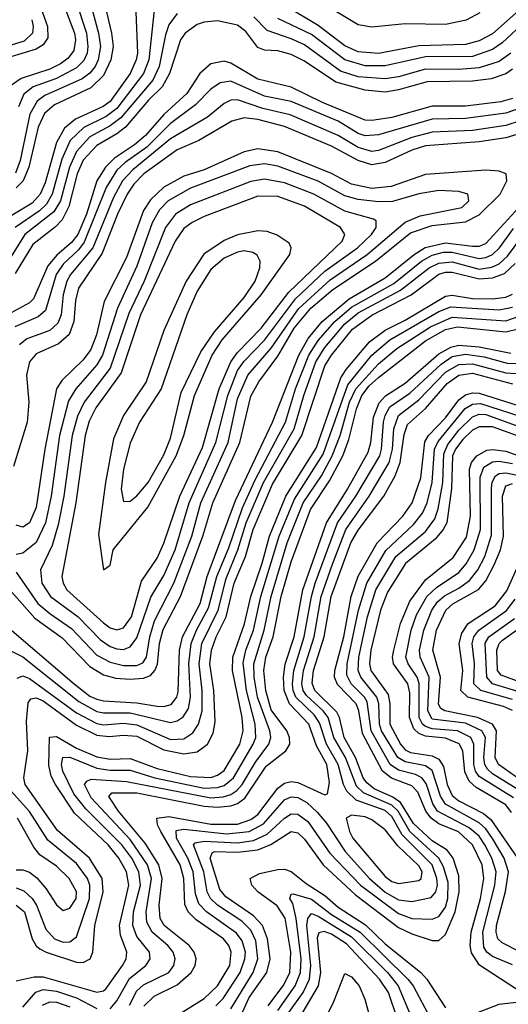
# Model space of a CAD drawing. Header units: inches. Extents: x 501365 to 657855, y 482276 to 547543.
# Tile 427 of 656: x 566761 to 568217, y 526035 to 528970. Entities that reach past the tile are written whole.
import ezdxf

# ---------------------------------------------------------------- set-up
doc = ezdxf.new("R2010")
doc.units = ezdxf.units.IN
doc.header["$MEASUREMENT"] = 0
doc.layers.add('A5562', color=7, linetype='Continuous')

msp = doc.modelspace()

# ---------------------------------------------------------------- linework, layer by layer
at = {"layer": 'A5562', "color": 5}
for points, elevation in [([(566808.3, 529048.3), (566843.9, 528950), (566844, 528916), (566830, 528895), (566810, 528882), (566690, 528846)], 3180), ([(566968.8, 529030), (566995.6, 528930), (567001.7, 528890), (566994.8, 528850), (566985.4, 528830), (566969.9, 528810.1), (566946.7, 528793.3), (566835.8, 528744.2), (566812.6, 528727.4), (566791.2, 528688.8), (566762.1, 528550), (566747.6, 528512.4)], 3260), ([(566927.3, 529030), (566959.2, 528930), (566964.1, 528890), (566961.2, 528870), (566951.7, 528848.3), (566930, 528826.3), (566870, 528794.7), (566800.7, 528770), (566772.5, 528747.5), (566756.6, 528710)], 3240), ([(566893, 529010), (566923.7, 528930), (566927.2, 528910), (566921.5, 528878.5), (566905, 528855), (566881.8, 528838.2), (566850, 528822.8), (566764.9, 528795.1), (566729.4, 528770)], 3220), ([(567161.3, 528998.7), (567145.2, 528850), (567129.2, 528810), (567050, 528705.5), (567018.3, 528681.7), (566951.4, 528648.6), (566910.9, 528610), (566886.2, 528553.8), (566857.2, 528450), (566840.1, 528419.9), (566819.8, 528400.2), (566746.6, 528350)], 3340), ([(567015, 529010), (567034.6, 528930), (567039.2, 528890), (567032.6, 528850), (567010, 528803.2), (566973, 528767), (566863.9, 528716.1), (566834.4, 528690), (566816, 528650), (566787.5, 528530), (566771, 528490), (566750, 528469.2)], 3280), ([(568250, 528998.3), (568170, 528927.5), (568130, 528906.6), (568090, 528895.6), (567950, 528892.5), (567830, 528869.4), (567770, 528874.2), (567730, 528892.3), (567650, 528952.3), (567554.2, 529010)], 3320), ([(568132.7, 528990), (568091.1, 528968.9), (568030, 528955.7), (567910, 528957.2), (567810, 528947.4), (567770, 528955), (567670, 529014.3)], 3280), ([(566797, 528970), (566801.1, 528950), (566798.5, 528930), (566773.8, 528906.2), (566630, 528862.5)], 3160), ([(567230, 528988.5), (567205.5, 528954.5), (567195.3, 528924.7), (567176.7, 528830), (567157.3, 528790), (567062.2, 528677.8), (567030, 528653.5), (566970, 528620.4), (566930, 528576.6), (566908.5, 528530), (566881.8, 528430), (566862.7, 528397.3), (566775.6, 528330), (566720.1, 528239.9)], 3360), ([(567107, 528993), (567111.5, 528870), (567107.7, 528850), (567089.8, 528810), (567030, 528726.5), (567009.3, 528710.7), (566926.9, 528673.1), (566893.7, 528646.3), (566870, 528604), (566836.2, 528483.8), (566822, 528450), (566797.3, 528422.7), (566735.1, 528384.9)], 3320), ([(568224.7, 528870), (568190, 528845.6), (568130, 528826), (568070, 528821.1), (567970, 528822.2), (567890, 528799.4), (567850, 528793.5), (567770, 528800.1), (567716.7, 528816.7), (567610, 528894.7), (567570, 528913.4), (567498.1, 528938.1), (567458.5, 528978.6)], 3360), ([(568271.4, 528968.6), (568199.2, 528900.8), (568170, 528881.5), (568110, 528860.3), (567970, 528859), (567850, 528832.5), (567790, 528832.4), (567730, 528850.8), (567630, 528925.6), (567530, 528974)], 3340), ([(568230, 528822.4), (568210, 528808.8), (568166.1, 528793.9), (568110, 528787), (567975.2, 528784.8), (567890, 528760.4), (567850, 528753.9), (567790, 528759.6), (567703.3, 528783.4), (567610, 528846.3), (567570, 528866.5), (567530, 528876.7), (567490, 528879.4), (567470, 528886.7), (567434.8, 528934.8), (567410, 528953.9), (567350, 528966.4), (567310, 528962.8), (567290, 528955.9), (567254.2, 528930), (567239.5, 528910), (567207.6, 528810), (567185.2, 528770), (567144.8, 528730), (567076.2, 528650), (567050, 528629.4), (566990, 528594.8), (566950, 528551), (566931.6, 528510), (566907.3, 528412.7), (566886.7, 528373.3), (566867.4, 528352.6), (566799.8, 528300.1), (566746.6, 528213.4)], 3380), ([(568230, 528734.8), (568194.9, 528725.1), (568090, 528712.6), (567990, 528712.2), (567870, 528678), (567810, 528669.5), (567790, 528670.9), (567663.3, 528723.3), (567570, 528768.6), (567470, 528793.1), (567390, 528840.4), (567370, 528846.4), (567330, 528838.2), (567297.2, 528810), (567258.3, 528750), (567190, 528687.2), (567135.1, 528624.9), (567102.7, 528597.3), (567042.8, 528557.2), (567016.1, 528530), (566990.8, 528489.2), (566959.2, 528390), (566933.4, 528330), (566914.7, 528305.3), (566871.7, 528268.3), (566844, 528236), (566801.7, 528138.3), (566790, 528125.9), (566701.5, 528078.5)], 3420), ([(568250, 528705.3), (568210, 528691.5), (568090, 528675.2), (567990, 528673.8), (567830, 528626.7), (567790, 528623.7), (567770, 528630.9), (567710, 528667.1), (567570, 528725.9), (567490, 528741.6), (567390, 528787), (567357.8, 528782.2), (567330, 528762.7), (567284.2, 528715.8), (567210, 528660.3), (567139.4, 528590), (567075.3, 528544.7), (567050, 528521.5), (567018.2, 528470), (566953.1, 528306.9), (566935.7, 528284.3), (566890, 528240.7), (566869.3, 528210), (566837.2, 528102.8), (566815.8, 528084.2), (566745.7, 528054.3)], 3440), ([(568252, 528668), (568210, 528654.4), (568110, 528640.1), (567990, 528634.7), (567930, 528618.6), (567830, 528580), (567810, 528576.9), (567770, 528589.2), (567710, 528625.2), (567566.6, 528686.6), (567484.9, 528704.9), (567410, 528730.7), (567390, 528729.9), (567370, 528720.3), (567320.2, 528679.8), (567210, 528614.4), (567097.4, 528522.6), (567066.9, 528490), (567039.7, 528440.3), (566978.1, 528290), (566911.7, 528210), (566901.4, 528190), (566890.6, 528150), (566884.2, 528090), (566874.6, 528065.4), (566850, 528043.6), (566781.7, 528018.3), (566759.8, 528000.2)], 3460), ([(568265.1, 528634.9), (568210, 528618.2), (568130, 528605.5), (567970, 528593.5), (567930, 528580.7), (567850, 528543.8), (567810, 528536.9), (567770, 528549.8), (567690, 528592.9), (567550, 528652), (567470, 528672), (567430, 528677.4), (567392.9, 528667.1), (567294.5, 528610), (567230, 528582), (567130.3, 528510), (567100.8, 528479.2), (567080.7, 528450), (567051.9, 528390), (567006.3, 528273.7), (566936, 528170), (566927.2, 528132.8), (566922, 528070), (566908.2, 528031.8), (566876.2, 528003.8), (566810, 527974.2), (566789.5, 527950.5), (566781, 527910), (566788.2, 527830), (566783.1, 527770), (566742.5, 527637.5)], 3480), ([(566730, 527270.9), (566806.1, 527186.1), (566887.1, 527127.1), (566970, 527041.6), (567010, 527017.1), (567047, 527007), (567090, 527004), (567130, 527006.9), (567150, 527014.6), (567163.5, 527030), (567171.2, 527048.8), (567177.5, 527110), (567187.9, 527152.1), (567240.1, 527250), (567306.5, 527430), (567336.3, 527530), (567416.9, 527710), (567450, 527847.9), (567473.5, 527890), (567530, 527966.7), (567579, 528050), (567628.9, 528110), (567694.4, 528165.6), (567821.2, 528250), (567925.5, 528334.5), (567990, 528356.6), (568090, 528366.9), (568130, 528388.3), (568193, 528450), (568212.8, 528490), (568210.3, 528510.3), (568190, 528518.7), (568150, 528521.4), (567970, 528508), (567867.7, 528472.3), (567810, 528466.9), (567750, 528479.7), (567690, 528511.5), (567530, 528575.8), (567470, 528585.4), (567430, 528576.4), (567310, 528522.6), (567250, 528503.3), (567190, 528471.1), (567150, 528433.2), (567130, 528401.2), (567079.1, 528260.9), (567012.7, 528130), (566989.6, 528030.4), (566972.8, 527987.2), (566950, 527956.1), (566885.7, 527894.3), (566870.4, 527869.6), (566835.6, 527690), (566810, 527515.3), (566790, 527469.9), (566770, 527457.1), (566750, 527463)], 3520), ([(566750, 527322.7), (566814.6, 527230), (566850, 527199.5), (566915.4, 527155.4), (566990, 527075.7), (567030, 527054.5), (567070, 527044.4), (567110, 527044.9), (567127.4, 527052.6), (567138.6, 527070), (567148.6, 527130), (567162.5, 527177.5), (567220.1, 527290), (567274.1, 527430), (567300.9, 527530), (567381.7, 527710), (567410, 527839.8), (567440.7, 527910), (567510, 527990.3), (567591.5, 528108.5), (567685.6, 528194.4), (567796.7, 528270), (567910, 528366), (567954.7, 528385.3), (568078.9, 528410), (568099.9, 528430), (568096.8, 528450), (568070, 528458.2), (568010, 528460.8), (567950, 528451.1), (567871.9, 528428.1), (567830, 528427.2), (567770, 528434), (567730, 528444.6), (567650, 528488.7), (567530, 528533.6), (567490, 528540.5), (567446.1, 528533.9), (567270, 528467.4), (567203.4, 528430), (567177.3, 528402.7), (567155.7, 528364.3), (567110, 528235.5), (567051.8, 528110), (567006.9, 527970), (566990, 527940.8), (566928.3, 527870), (566906, 527834), (566879.2, 527730), (566854.7, 527550), (566837.9, 527470), (566810, 527411.9), (566770, 527380.1), (566750, 527375.5)], 3540), ([(566730, 527155.1), (566922.5, 526990), (566970, 526953.8), (566990, 526944.1), (567010, 526939.1), (567110, 526933.6), (567170, 526923.1), (567190, 526922.4), (567212, 526928), (567229.4, 526950), (567233.3, 526966.7), (567236.6, 527090), (567245.7, 527130), (567298.8, 527230), (567319.6, 527310), (567403.8, 527536.2), (567514, 527770), (567592.7, 527970), (567620.9, 528019.1), (567662.7, 528070), (567742.5, 528137.5), (567850, 528200), (567936.2, 528270), (567969.6, 528290.4), (568030, 528304.8), (568110, 528294.4), (568130, 528294.8), (568150, 528302.8), (568303.3, 528470)], 3480), ([(566753.3, 527006.7), (566770, 527014.2), (566790, 527005.9), (566930, 526903.4), (566990, 526871.6), (567010, 526867.8), (567070, 526872.4), (567110, 526868), (567210, 526824.2), (567250, 526826.3), (567276.3, 526843.7), (567293.9, 526870), (567304.4, 526910), (567304.6, 526970), (567295.2, 527050), (567303.9, 527110), (567351.8, 527210), (567375.7, 527304.3), (567411.1, 527390), (567435.7, 527470), (567487.3, 527590), (567578.6, 527750), (567607.5, 527850), (567643.5, 527950), (567670, 527992.6), (567730, 528063.4), (567770, 528096.4), (567896.2, 528163.8), (567981.7, 528230), (568010, 528244.3), (568050, 528248.6), (568130, 528226.7), (568168, 528232), (568190, 528242.5), (568214.6, 528265.4), (568291.7, 528368.3)], 3440), ([(566730, 527090.9), (566770, 527070.8), (566937.1, 526937.1), (566990, 526907.2), (567010, 526903.4), (567090, 526903.5), (567210, 526874.7), (567230, 526880.1), (567247.9, 526892.1), (567263.3, 526916.7), (567270.1, 526949.9), (567265, 527050), (567271.4, 527110), (567287.7, 527150), (567323.8, 527216.2), (567348.7, 527310), (567384, 527396), (567424.9, 527515.1), (567462, 527598), (567553, 527770), (567583.1, 527870), (567622.4, 527970), (567650, 528013.2), (567699.9, 528070), (567750, 528112.8), (567876, 528184), (567958.1, 528250), (567990, 528268.3), (568023.5, 528276.5), (568050, 528277.2), (568130, 528258.1), (568150, 528260.9), (568169.8, 528270.2), (568190.5, 528289.5), (568232.6, 528347.4)], 3460), ([(566750, 526330.6), (566774.5, 526310), (566797.7, 526230), (566809.2, 526209.2), (566820.3, 526200.3), (566839, 526190), (566930, 526160.4), (566950, 526159.6), (566970.3, 526170), (566978.4, 526190), (566984.2, 526270), (567009.6, 526370), (567006.4, 526410), (566968.9, 526470), (566872.9, 526552.9), (566776.7, 526690), (566772.7, 526710), (566784.3, 526790), (566781.3, 526878.7), (566786.1, 526933.9), (566794.2, 526945.8), (566810, 526948.7), (566830, 526939.5), (566930, 526867), (566990, 526837.5), (567027.3, 526832.7), (567070, 526836.9), (567110, 526833.9), (567190, 526793.3), (567250, 526781.2), (567290, 526787.3), (567320.4, 526810), (567337.4, 526842.6), (567343.2, 526876.8), (567339.6, 526970), (567327.2, 527050), (567332, 527090), (567345.8, 527130), (567375.6, 527190), (567400.3, 527290), (567433.2, 527370), (567456.1, 527450), (567514.3, 527585.7), (567601.5, 527730), (567670, 527937.9), (567689.9, 527970.1), (567752.6, 528047.4), (567810, 528089.4), (567927.3, 528150), (568010, 528210.9), (568030, 528217.2), (568050, 528217.4), (568130, 528197.6), (568170, 528200.7), (568206.2, 528213.8), (568237.2, 528242.8)], 3420), ([(566750, 526104.9), (566803.7, 526116.3), (566830, 526116.6), (566990, 526070.8), (567010, 526075.3), (567017.9, 526082.1), (567067.2, 526150), (567078.2, 526170), (567079.9, 526190), (567061.1, 526241.1), (567057.9, 526270), (567085.6, 526390), (567079.3, 526430), (567056.1, 526470), (567024.2, 526510), (566924.1, 526604.1), (566867, 526690), (566854.8, 526714.8), (566847.6, 526747.6), (566849.1, 526830.9), (566870, 526833.4), (566930, 526798.2), (566990, 526772.1), (567030, 526765.7), (567090, 526767.3), (567170, 526737.4), (567270, 526713.6), (567330, 526711.3), (567350, 526717.8), (567370, 526732.1), (567416.6, 526810), (567427.2, 526850), (567423.8, 526890), (567395.2, 527030), (567396.3, 527070), (567431.1, 527168.9), (567449.3, 527250.7), (567483.8, 527350), (567505.3, 527430), (567554.2, 527550), (567644.9, 527695.1), (567718, 527902), (567733.3, 527926.7), (567803.2, 528010), (567850, 528044.6), (567910, 528074.6), (568030, 528145.4), (568050, 528149.2), (568110, 528138.4), (568170, 528137.5), (568210, 528142.6), (568230, 528152.2)], 3380), ([(567030, 526021.1), (567050, 526045.2), (567088, 526112), (567136.4, 526150), (567149.2, 526170), (567147, 526190), (567110, 526237.1), (567097.5, 526270), (567100.1, 526310), (567120.2, 526390), (567115.6, 526430), (567094.5, 526470), (567065.2, 526510), (566957.5, 526617.5), (566922.4, 526662.4), (566889, 526730), (566885, 526750), (566889.6, 526770), (566910, 526771.7), (566990, 526739.1), (567030, 526733.1), (567090, 526732.3), (567163.6, 526710), (567310, 526679), (567350, 526680.8), (567370, 526687), (567398, 526710), (567456.5, 526810), (567464, 526830), (567462.9, 526870), (567436.5, 526970), (567427.1, 527052.9), (567434.5, 527090), (567457.6, 527150), (567479.6, 527250), (567534.4, 527430), (567579.7, 527540.3), (567664.9, 527675.1), (567738.3, 527881.7), (567810, 527969.8), (567864.1, 528015.9), (568010, 528099.6), (568046.1, 528113.9), (568190, 528104.8), (568230, 528113.2)], 3360), ([(567087.6, 526032.4), (567110, 526074.5), (567130, 526092.5), (567204.7, 526130), (567219.9, 526150), (567223.6, 526170), (567217.9, 526190), (567202.1, 526210), (567155.3, 526250), (567139.2, 526279.2), (567137.3, 526310), (567153.5, 526410), (567141.3, 526450), (567090, 526526.4), (566973.6, 526650), (566953.5, 526690), (566960.2, 526699.8), (566973.9, 526706.1), (567078.9, 526698.9), (567330, 526649.9), (567367.1, 526652.9), (567390, 526660.3), (567407.9, 526672.1), (567423.6, 526690), (567463.2, 526756.8), (567503.2, 526810), (567509, 526830), (567506, 526850), (567469.8, 526950), (567459.7, 527010), (567458.9, 527050), (567489.3, 527150), (567510, 527250.1), (567557.9, 527410), (567605.8, 527530), (567660.3, 527610), (567692.5, 527670), (567716.1, 527730), (567744.1, 527830), (567762.3, 527870), (567830, 527944.5), (567884.6, 527990), (567985.3, 528054.7), (568050, 528082.7), (568210, 528072.1), (568250, 528086.2)], 3340), ([(567130.7, 526029.3), (567161.4, 526058.6), (567230, 526093), (567272.1, 526130), (567283.2, 526150), (567286.8, 526170), (567280.7, 526190), (567265.9, 526210), (567191.4, 526270), (567179.3, 526290), (567176.4, 526330), (567185.4, 526410), (567175.3, 526450), (567135, 526515), (567055.3, 526610), (567026.1, 526653.9), (567034.8, 526665.2), (567110, 526665.2), (567310, 526625.5), (567350, 526622.2), (567390, 526626.2), (567410, 526633.4), (567431.2, 526648.8), (567495.4, 526744.6), (567554.4, 526790), (567565.7, 526810), (567565.3, 526830), (567556.9, 526850), (567510, 526912.9), (567494.1, 526970), (567488.7, 527030), (567494.7, 527070), (567515.7, 527130), (567540.2, 527250), (567570, 527353.7), (567627.7, 527510), (567684.5, 527595.5), (567723.5, 527670), (567741.9, 527718.1), (567764.1, 527810), (567780.7, 527850), (567802, 527878), (567830, 527903.2), (567970, 528012.6), (568030, 528045.9), (568065.4, 528054.6), (568210, 528039.1), (568250.9, 528049.1)], 3320), ([(567222.9, 525997.1), (567310, 526052), (567350, 526089.8), (567386.6, 526150), (567390.8, 526190), (567383.8, 526210), (567368.4, 526230), (567286.9, 526286.9), (567263, 526310), (567252.5, 526332.5), (567249.5, 526410), (567239.3, 526450), (567181.3, 526550), (567171.4, 526570), (567169.4, 526590), (567205.3, 526594.7), (567330, 526571.4), (567410, 526571.3), (567450, 526585.2), (567470, 526600.4), (567530, 526678.9), (567550, 526694), (567570, 526698.6), (567590, 526696.2), (567670, 526659.5), (567677.8, 526662.2), (567683.6, 526696.4), (567676.1, 526750), (567645.3, 526805.3), (567622, 526870), (567564.7, 526930), (567548.9, 526970), (567547.2, 527010), (567551.5, 527048.5), (567578.5, 527130), (567605, 527270), (567675.2, 527470), (567738.2, 527570), (567799.6, 527680.4), (567807.5, 527710), (567815.1, 527784.9), (567831.9, 527828.1), (567851.5, 527848.5), (567910, 527886.3), (568010, 527973.6), (568046.2, 527993.8), (568070, 527999.7), (568130, 527994.9), (568224.6, 527975.4)], 3280), ([(567345, 526030), (567367.5, 526052.5), (567417.5, 526130), (567432.1, 526170), (567433.2, 526190), (567423.8, 526223.8), (567407.1, 526247.1), (567317, 526310), (567294.4, 526334.4), (567284.5, 526364.5), (567277.6, 526430), (567261.7, 526470), (567227.8, 526530), (567227.2, 526552.8), (567250, 526557), (567377.5, 526542.5), (567444.9, 526550), (567486.9, 526573.1), (567550, 526644.2), (567570, 526653.4), (567590, 526651.2), (567616.4, 526636.4), (567647.6, 526607.6), (567675, 526575), (567730.8, 526490), (567803.5, 526410), (567850, 526369.2), (567890, 526346.5), (567930, 526340.8), (567986.9, 526353.1), (568001, 526370), (568006, 526390), (568004.2, 526410), (567990.6, 526450), (567900.3, 526540.3), (567870, 526594.4), (567850, 526612.1), (567763.5, 526643.5), (567736.1, 526670), (567725.8, 526690), (567710.1, 526750), (567674.9, 526810), (567654.1, 526874.1), (567637.9, 526897.9), (567584, 526950), (567575.6, 526970), (567573.6, 526990), (567577.5, 527030), (567608.6, 527130), (567630, 527250), (567641.8, 527290), (567708.4, 527470), (567762.9, 527550), (567834.3, 527670), (567839.5, 527690), (567844.8, 527770), (567850, 527790.1), (567864.4, 527815.6), (567923.2, 527856.8), (568016.5, 527943.5), (568050, 527965.7), (568090, 527972.9), (568145.1, 527965.1), (568213.9, 527946.1), (568250, 527944.7)], 3260), ([(567390, 526021.1), (567456.6, 526130), (567470.3, 526170), (567464.3, 526224.3), (567450, 526256.2), (567422.6, 526282.6), (567350.1, 526330.1), (567329.1, 526350), (567319.3, 526370), (567309, 526430), (567278.5, 526510), (567284.1, 526515.9), (567310, 526520.9), (567410, 526515.7), (567457.3, 526522.7), (567498.5, 526541.5), (567550, 526589.8), (567570, 526602.5), (567590, 526601.6), (567619.2, 526579.2), (567684.8, 526484.8), (567776.6, 526390), (567890, 526305.1), (567930, 526290.8), (567990, 526288.5), (568010, 526296.5), (568030, 526324.4), (568037.3, 526350), (568037.6, 526397.6), (568024.4, 526444.4), (568010.4, 526470), (567923.7, 526550), (567888.5, 526610), (567870, 526628.5), (567785.6, 526665.6), (567764.8, 526684.8), (567731.6, 526770), (567696.9, 526830), (567680.2, 526890), (567665.6, 526910), (567615.2, 526955.2), (567605.3, 526970), (567601.4, 526990), (567606.7, 527030), (567638.7, 527130), (567659.7, 527250), (567692.7, 527347.3), (567732.7, 527450), (567802.5, 527550), (567861.9, 527650), (567872.2, 527690), (567875.7, 527750), (567890.2, 527790), (567950, 527837.2), (568030, 527919.1), (568070, 527941.7), (568110, 527943.8), (568210, 527917.5), (568270, 527913.5)], 3240), ([(567419.6, 526000.4), (567444.8, 526055.2), (567497.1, 526130), (567507.4, 526170), (567499.5, 526230), (567484.1, 526270), (567458, 526298), (567375.4, 526355.4), (567356.8, 526376.8), (567327.9, 526470), (567334.1, 526485.9), (567340.9, 526490), (567410, 526488), (567470, 526495.1), (567509.3, 526510.7), (567570, 526549.8), (567590, 526545.6), (567610, 526526.7), (567665, 526450), (567761.1, 526361.1), (567890, 526264), (567930, 526244.9), (567990, 526224.9), (568010, 526225.2), (568030, 526242.4), (568059, 526310), (568071.1, 526370), (568070, 526417.8), (568052.4, 526470), (568034.4, 526494.4), (567990, 526521.6), (567934.2, 526574.2), (567895.9, 526635.9), (567872.6, 526652.6), (567817.4, 526677.4), (567795, 526695), (567784.6, 526710), (567761.5, 526770), (567727.4, 526830), (567713.6, 526890), (567706, 526906), (567640.8, 526970), (567632.5, 526992.5), (567636.6, 527030), (567668.6, 527130), (567689.5, 527250.5), (567747.5, 527410), (567770, 527448), (567846.1, 527550), (567880.1, 527610), (567895, 527650), (567906.5, 527733.5), (567916.7, 527763.3), (567970, 527811.2), (568034.9, 527885.1), (568070, 527910.2), (568110, 527915.8), (568230, 527884.2)], 3220), ([(568256.3, 526070), (568131.4, 526151.4), (568107.7, 526187.7), (568103.4, 526210), (568106.5, 526250), (568133.9, 526350), (568143.7, 526410), (568139.3, 526450), (568110.5, 526510), (568068.9, 526548.9), (568010, 526573.2), (567986.9, 526590), (567971.2, 526610), (567947.2, 526667.2), (567930, 526685.7), (567869.2, 526709.2), (567842.3, 526730), (567782.5, 526842.5), (567771.7, 526910), (567764, 526930), (567708.1, 526988.1), (567699.3, 527010), (567700.2, 527030), (567726.8, 527130), (567749.1, 527250), (567770, 527311.2), (567826.1, 527410), (567902.9, 527490), (567930.4, 527529.6), (567956, 527604), (567968.7, 527711.3), (567979, 527730), (568030, 527783.4), (568070, 527836.9), (568090, 527852.1), (568110, 527857.6), (568130, 527856.9), (568250, 527818.8)], 3180), ([(568230, 526152.3), (568170, 526177.6), (568153.4, 526190), (568144.6, 526204.6), (568141.4, 526250), (568176.6, 526390), (568180.5, 526430), (568168.3, 526470), (568147.6, 526510), (568130, 526535.7), (568100.7, 526560.7), (568006.2, 526610), (567992.1, 526632.1), (567972.6, 526692.6), (567959.2, 526710), (567940, 526720), (567890, 526732.7), (567865.1, 526750), (567808.4, 526850), (567796.1, 526936.1), (567788.2, 526950), (567748.9, 526990), (567736.2, 527016.2), (567736.7, 527050), (567770.4, 527209.6), (567795.2, 527290), (567852.2, 527387.8), (567934.7, 527465.3), (567961.1, 527498.9), (567975, 527530), (567990.6, 527590), (567997.1, 527690), (568007.8, 527712.2), (568089, 527811), (568110, 527824.2), (568134, 527826), (568310, 527769.2)], 3160), ([(568250, 526192.5), (568198.4, 526218.4), (568186.2, 526230), (568181, 526250), (568181.8, 526270), (568208.6, 526371.4), (568217.3, 526430), (568204.9, 526470), (568170, 526529.4), (568150, 526557.6), (568130, 526575.8), (568030, 526631.2), (568015, 526655), (567990, 526731.5), (567970, 526745.6), (567910, 526757.4), (567887.8, 526770), (567839.1, 526850), (567832.8, 526870), (567831.4, 526930), (567825.6, 526950), (567777, 527010), (567769.8, 527030), (567771.9, 527070), (567797.2, 527190), (567822.3, 527270), (567882.2, 527370), (567970, 527444.1), (567997.9, 527482.1), (568008, 527512), (568021.9, 527590), (568024.8, 527675.3), (568036.8, 527703.2), (568070, 527746.7), (568110, 527785.7), (568130, 527793.6), (568150, 527792.8), (568350, 527720.5)], 3140), ([(568277.6, 527717.6), (568170, 527756.6), (568130, 527756.6), (568110, 527745.8), (568081.2, 527718.8), (568059.6, 527690), (568050.4, 527669.5), (568047.9, 527572.1), (568033.5, 527470), (568023.2, 527450), (567999, 527421), (567910.8, 527349.2), (567856.9, 527263.1), (567835.8, 527210), (567807.4, 527090), (567803.2, 527050), (567807.1, 527030), (567858.6, 526958.6), (567864.2, 526930), (567864.1, 526870), (567895.5, 526810), (567910, 526793.7), (567925.5, 526785.5), (567990, 526775), (568010, 526765.6), (568023.7, 526743.7), (568034.8, 526690), (568050, 526657.5), (568070, 526641.4), (568143.1, 526603.1), (568165.5, 526585.5), (568244.1, 526470)], 3120), ([(568226.7, 526606.7), (568209.6, 526629.6), (568121.5, 526681.5), (568100.2, 526700.2), (568087.8, 526727.8), (568081.2, 526790), (568070.8, 526810.8), (568030, 526828.5), (567970, 526834.1), (567950, 526842), (567935.6, 526855.6), (567922.5, 526890), (567923.1, 526963.1), (567917.2, 526990), (567874.7, 527050), (567872, 527070), (567875.5, 527090), (567896.1, 527170), (567923.4, 527236.6), (567970, 527300.5), (568053.1, 527366.9), (568092.2, 527427.8), (568104.9, 527490), (568101.5, 527630), (568107.5, 527650), (568123.3, 527670), (568152.9, 527687.1), (568170.9, 527689.1), (568210, 527683.7), (568270, 527661.8)], 3080), ([(568232.6, 526650), (568130, 526714.2), (568119.6, 526730), (568114.6, 526750), (568114, 526810), (568105.4, 526830), (568065.4, 526850), (567990, 526855.9), (567970, 526862.4), (567961, 526870), (567951.4, 526890), (567951, 526991), (567945.3, 527010), (567918.2, 527050), (567911.4, 527070), (567927.8, 527150), (567943.9, 527196.1), (567974.7, 527250), (568002.6, 527277.4), (568070, 527321.8), (568091.8, 527348.2), (568115.3, 527390), (568133.9, 527450), (568133.5, 527606.5), (568144.5, 527635.5), (568170, 527651.8), (568190, 527653.6), (568230, 527647.2)], 3060), ([(568253.3, 526670), (568170, 526721.8), (568155.4, 526735.4), (568147.2, 526750), (568144.6, 526770), (568149.2, 526830), (568138.3, 526850), (568090, 526872.5), (567990, 526884.9), (567976.8, 526910), (567981, 527010), (567954.5, 527070), (567952.2, 527090), (567965.4, 527150), (567989.6, 527210), (568005.7, 527234.3), (568027.3, 527252.7), (568070, 527275.1), (568101.6, 527298.4), (568126.6, 527330), (568147.5, 527370), (568166.6, 527433.4), (568166.9, 527573.1), (568168.8, 527591.2), (568179.1, 527610), (568190, 527616.9), (568210, 527619.5), (568250, 527610.8)], 3040), ([(568272.1, 526690), (568187.6, 526750), (568178.3, 526770), (568182.1, 526850), (568170, 526869.9), (568125, 526890), (568028.1, 526910), (568016.2, 526916.2), (568009, 526929), (568014.7, 527010), (567992.1, 527090), (568003.5, 527150), (568030.4, 527210), (568051.8, 527228.2), (568128.3, 527271.7), (568150, 527297.4), (568175.1, 527344.9), (568193.7, 527390), (568203, 527430), (568199.4, 527550), (568210, 527580.7), (568230, 527587.2)], 3020), ([(568230.1, 526910.1), (568202.8, 526922.8), (568096.1, 526950), (568075.7, 526970), (568081.9, 527030), (568071.1, 527110), (568079, 527141), (568097.7, 527170), (568177.8, 527222.2), (568212.5, 527267.5), (568267.2, 527390)], 2980), ([(568230, 526943.5), (568134.8, 526970), (568114, 526990), (568116.5, 527050), (568109.4, 527110), (568114.3, 527130), (568129.7, 527150.3), (568211.5, 527208.5), (568237.5, 527242.5)], 2960), ([(568262.2, 526962.2), (568169.7, 526989.7), (568152.8, 527010), (568148.2, 527111.8), (568159, 527130), (568235.1, 527184.9)], 2940), ([(568298.1, 526978.1), (568196, 527016), (568185.1, 527030), (568183.2, 527090), (568189.7, 527110), (568199.8, 527120.2), (568269.7, 527170)], 2920), ([(566750, 526381.9), (566773.2, 526373.2), (566797.9, 526350), (566811, 526330), (566838.4, 526258.4), (566863.8, 526230), (566890, 526220.2), (566910, 526220.8), (566930, 526236.3), (566969.1, 526350), (566969.4, 526389.4), (566962.2, 526410), (566930, 526454.9), (566844.5, 526524.5), (566789.7, 526609.7), (566734.6, 526670)], 3440), ([(566750, 526435.9), (566770, 526435.4), (566790, 526428.5), (566811.7, 526411.7), (566839.1, 526379.1), (566870, 526330.9), (566890, 526314.8), (566910, 526321.4), (566928.6, 526350), (566929.9, 526370), (566908.2, 526410), (566870, 526446.4), (566820.1, 526480.1), (566802.8, 526502.8), (566754.4, 526590)], 3460), ([(567501.3, 526030), (567547.6, 526092.4), (567565.9, 526130), (567569.2, 526190), (567551.6, 526291.6), (567528, 526328), (567470.9, 526370), (567452.6, 526390), (567447.7, 526410), (567475.2, 526424.8), (567530, 526436.5), (567550, 526437.7), (567570, 526431), (567614.7, 526394.7), (567670, 526358.7), (567710, 526324.3), (567791.4, 526271.4), (567850, 526215.2), (567955.9, 526130), (567974, 526110), (568030, 526024.4)], 3180), ([(567530, 526015.8), (567582.2, 526090), (567597.4, 526130), (567599.2, 526170), (567585.2, 526290), (567574.8, 526334.8), (567566, 526350), (567570, 526362.7), (567575.5, 526364.5), (567630, 526348), (567690, 526302.9), (567775.1, 526250), (567917.6, 526110), (567933.2, 526090), (567985.9, 525990)], 3160), ([(567563.1, 526010), (567605.4, 526070), (567624.3, 526110), (567628.3, 526150), (567616.9, 526270), (567619.1, 526290), (567630, 526305), (567650, 526297.9), (567750, 526236.1), (567856.9, 526130), (567888.5, 526090), (567924.8, 526004.8)], 3140), ([(567887.6, 525987.6), (567860, 526070), (567833.2, 526110), (567734.9, 526214.9), (567690, 526244.2), (567667.8, 526252.2), (567652.6, 526247.4), (567647.2, 526232.8), (567657.4, 526130), (567650.3, 526090), (567592, 525990)], 3120), ([(567661.1, 525970), (567697.1, 526042.9), (567730, 526126.9), (567750, 526116.6), (567772.6, 526090), (567789.1, 526050), (567822.2, 525930)], 3080), ([(566770, 526026.6), (566808.7, 526071.3), (566830, 526079.1), (566870, 526073.8), (566930, 526054.1), (566990, 526022.6)], 3360), ([(566828.1, 526031.9), (566850, 526042.3), (566870, 526040.6), (566910, 526027.3)], 3340), ([(568110, 526004.2), (568190, 526034.9), (568250, 526041.8)], 3180)]:
    msp.add_lwpolyline(points, dxfattribs=dict(at, elevation=elevation))
for points, elevation in [([(567490, 528494.7), (567450, 528487.9), (567270, 528418), (567225.4, 528390), (567194.9, 528350), (567131.9, 528190), (567086.1, 528093.9), (567030, 527931.2), (566952.5, 527830), (566932.4, 527787.6), (566916.8, 527730), (566892.5, 527550), (566875.7, 527464.3), (566857.4, 527402.6), (566822.6, 527330), (566826.8, 527290), (566852.6, 527250), (566935.1, 527190), (567001.1, 527121.1), (567030, 527101.7), (567050, 527094.5), (567070, 527092.9), (567090, 527099.9), (567110, 527126.9), (567151.3, 527248.7), (567190, 527313.2), (567224.1, 527390), (567265.4, 527530), (567345.7, 527710), (567380.6, 527850), (567410, 527924), (567430, 527952.2), (567490, 528014.4), (567582.4, 528137.6), (567670, 528219.9), (567767.8, 528290), (567809.6, 528330), (567823, 528350), (567822.8, 528370), (567815.1, 528375.1), (567730, 528399), (567636.9, 528450), (567550, 528483.4)], 3560), ([(567470, 528443.8), (567310, 528383.1), (567274.4, 528365.6), (567250, 528347.4), (567223.8, 528310), (567121.1, 528090), (567063.2, 527916.8), (566987.6, 527812.4), (566967.2, 527772.8), (566955.5, 527730), (566927.5, 527530), (566886.2, 527310), (566890.1, 527290), (566901.5, 527270), (567010, 527172.1), (567030, 527157.5), (567050, 527151.3), (567070, 527156.9), (567093.5, 527190), (567123.8, 527296.2), (567170, 527364.9), (567190.7, 527409.3), (567238.4, 527550), (567305.3, 527694.7), (567355.6, 527870), (567389.6, 527950), (567410, 527977.5), (567479.9, 528050), (567562.8, 528157.2), (567721.8, 528310), (567729.5, 528330), (567716.9, 528350), (567610, 528414), (567530, 528442.8)], 3580), ([(567470, 528340.5), (567410, 528328.7), (567370, 528312), (567309.1, 528270.9), (567257, 528190), (567190, 528043.6), (567137.9, 527890), (567070.1, 527790), (567039.9, 527720.1), (567016.4, 527590), (566995.3, 527435.3), (567010, 527330.4), (567030, 527344), (567039.2, 527390), (567142.8, 527517.2), (567227.3, 527670), (567250.1, 527730), (567281.4, 527850), (567334.1, 527970), (567364.3, 528015.7), (567480.3, 528150), (567565.4, 528270), (567569.9, 528290), (567564, 528304), (567527.6, 528327.6), (567498.3, 528338.3)], 3620), ([(567430, 528280.7), (567410, 528277.4), (567370, 528258.9), (567330, 528224.9), (567290, 528160.7), (567258.9, 528090), (567182, 527870), (567117.5, 527770), (567090, 527708), (567070.1, 527630), (567063.2, 527570), (567070, 527533.8), (567090, 527534.4), (567110, 527550.1), (567143.7, 527590), (567190, 527672.5), (567210, 527722.7), (567241.8, 527858.2), (567300.5, 527979.5), (567340.8, 528039.2), (567430, 528141.7), (567462.4, 528190), (567476.8, 528230), (567477.5, 528250), (567468.2, 528268.2), (567455.9, 528275.9)], 3640), ([(567750, 526599), (567733.5, 526590), (567743.3, 526550), (567753.2, 526530), (567850, 526415.4), (567870, 526401.2), (567890, 526394.7), (567950, 526403.3), (567957.7, 526410), (567959.9, 526430), (567950, 526447.5), (567887.5, 526507.5), (567850, 526555.2), (567810, 526584.6), (567790, 526593.6)], 3280)]:
    msp.add_lwpolyline(points, close=True, dxfattribs=dict(at, elevation=elevation))

doc.saveas('drawing.dxf')
